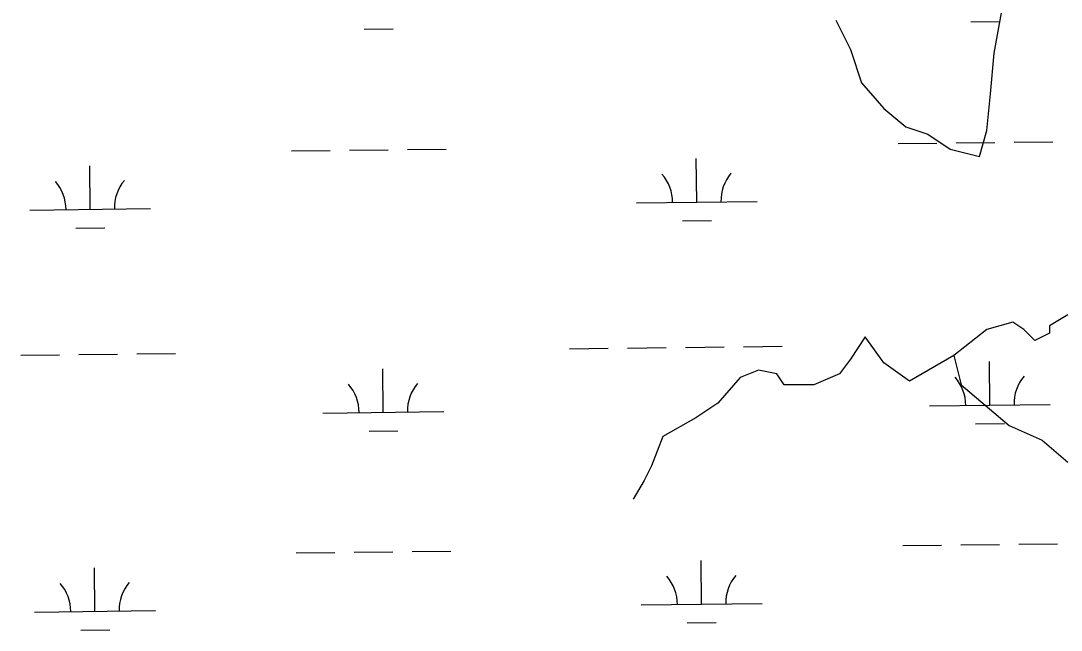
# Model space of a CAD drawing. Extents: x 3694830 to 3732949, y 415201 to 440970.
# Drawn here: x 3717701 to 3718562, y 436737 to 437241 of the extents above; entities that cross this region are included whole.
import ezdxf

# ---------------------------------------------------------------- set-up
doc = ezdxf.new("R2010")
doc.units = 0
doc.layers.add('V-TOPO-SHOR', color=7, linetype='Continuous')
doc.layers.add('V-WETL-SWMP', color=7, linetype='Continuous')

msp = doc.modelspace()

# ---------------------------------------------------------------- linework, layer by layer
at = {"layer": 'V-TOPO-SHOR'}
for points in [[(3718375.15, 437241.44), (3718387.35, 437217.05), (3718396.49, 437189.61), (3718414.78, 437168.27), (3718433.07, 437153.03), (3718451.37, 437146.93), (3718469.66, 437134.74), (3718494.05, 437128.64), (3718500.14, 437149.98), (3718503.19, 437180.47), (3718506.24, 437214), (3718512.34, 437247.54)], [(3718567.21, 436997.55), (3718551.97, 436988.41), (3718551.97, 436982.31), (3718539.77, 436976.22), (3718530.63, 436985.36), (3718521.48, 436991.46), (3718500.14, 436985.36), (3718472.71, 436964.02), (3718478.8, 436939.63), (3718518.43, 436906.1), (3718545.87, 436893.9), (3718567.21, 436875.61)], [(3718472.71, 436964.02), (3718436.12, 436942.68), (3718414.78, 436957.92), (3718399.54, 436979.26), (3718387.35, 436960.97), (3718378.2, 436948.78), (3718356.86, 436939.63), (3718332.47, 436939.63), (3718326.38, 436948.78), (3718311.13, 436951.83), (3718295.89, 436945.73), (3718277.6, 436924.39), (3718259.31, 436912.2), (3718231.87, 436896.95), (3718222.72, 436872.56), (3718216.63, 436860.37), (3718207.48, 436845.13)]]:
    msp.add_lwpolyline(points, dxfattribs=at)
at = {"layer": 'V-WETL-SWMP'}
for p, q in [((3718486.79, 437239.95), (3718510.79, 437240.24)), ((3717984.92, 437233.97), (3718008.92, 437234.26)), ((3718426.58, 437139.23), (3718458.58, 437139.61)), ((3718474.58, 437139.8), (3718506.57, 437140.18)), ((3718522.57, 437140.37), (3718554.57, 437140.76)), ((3717924.71, 437133.24), (3717956.71, 437133.62)), ((3717972.7, 437133.82), (3718004.7, 437134.2)), ((3718020.7, 437134.39), (3718052.7, 437134.77)), ((3717758.21, 437084.82), (3717757.78, 437120.82)), ((3718260.08, 437090.81), (3718259.65, 437126.81)), ((3717708.21, 437084.23), (3717808.21, 437085.42)), ((3718210.08, 437090.21), (3718310.08, 437091.41)), ((3717746.39, 437069.25), (3717770.39, 437069.54)), ((3718248.27, 437075.24), (3718272.26, 437075.52)), ((3717700.8, 436964.06), (3717732.8, 436964.44)), ((3717748.8, 436964.63), (3717780.8, 436965.01)), ((3717796.79, 436965.2), (3717828.79, 436965.59)), ((3718154.68, 436969.47), (3718186.67, 436969.85)), ((3718202.67, 436970.05), (3718234.67, 436970.43)), ((3718250.67, 436970.62), (3718282.67, 436971)), ((3718298.67, 436971.19), (3718330.66, 436971.57)), ((3718502.57, 436922.88), (3718502.14, 436958.87)), ((3718000.7, 436916.89), (3718000.27, 436952.89)), ((3718452.58, 436922.28), (3718552.57, 436923.47)), ((3717950.7, 436916.29), (3718050.7, 436917.49)), ((3718490.76, 436907.3), (3718514.76, 436907.59)), ((3717988.89, 436901.32), (3718012.88, 436901.6)), ((3717928.68, 436800.59), (3717960.67, 436800.97)), ((3717976.67, 436801.16), (3718008.67, 436801.55)), ((3718024.67, 436801.74), (3718056.67, 436802.12)), ((3718430.55, 436806.58), (3718462.54, 436806.96)), ((3718478.54, 436807.15), (3718510.54, 436807.53)), ((3718526.54, 436807.72), (3718558.54, 436808.1)), ((3718264.05, 436758.16), (3718263.62, 436794.16)), ((3717762.18, 436752.17), (3717761.75, 436788.17)), ((3718214.05, 436757.56), (3718314.05, 436758.75)), ((3717712.18, 436751.58), (3717812.17, 436752.77)), ((3718252.23, 436742.59), (3718276.23, 436742.87)), ((3717750.36, 436736.6), (3717774.36, 436736.89))]:
    msp.add_line(p, q, dxfattribs=at)
for centre, start, end in [((3718204.84, 437090.63), 359.91153, 41.45519), ((3718315.31, 437091.94), 139.91153, 181.45519), ((3717702.96, 437084.64), 359.91153, 41.45519), ((3717813.44, 437085.96), 139.91153, 181.45519), ((3717945.46, 436916.71), 359.91153, 41.45519), ((3718055.93, 436918.02), 139.91153, 181.45519), ((3718447.33, 436922.69), 359.91153, 41.45519), ((3718557.81, 436924.01), 139.91153, 181.45519), ((3717706.93, 436751.99), 359.91153, 41.45519), ((3717817.41, 436753.31), 139.91153, 181.45519), ((3718208.8, 436757.97), 359.91153, 41.45519), ((3718319.28, 436759.29), 139.91153, 181.45519)]:
    msp.add_arc(centre, 35.25, start, end, dxfattribs=at)

doc.saveas('drawing.dxf')
